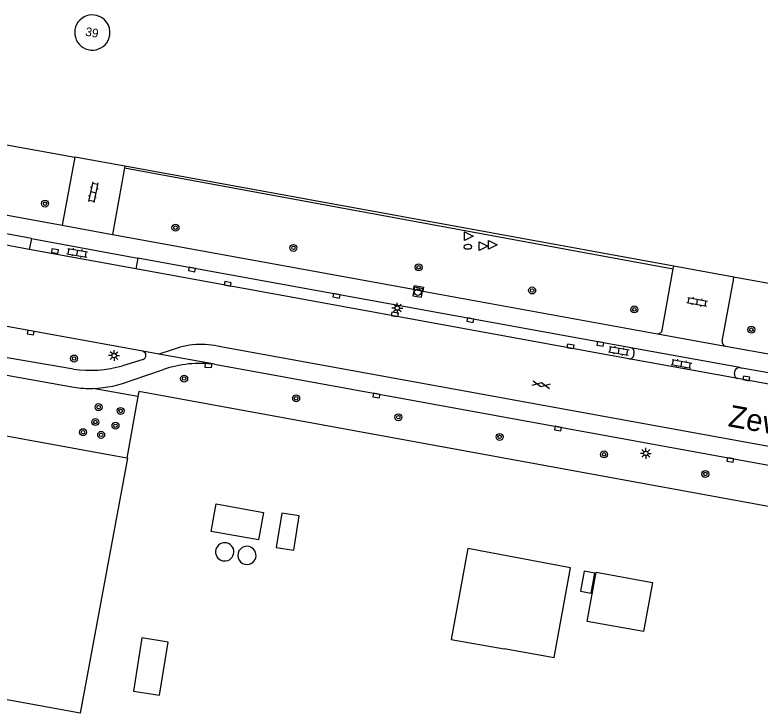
# Model space of a CAD drawing. Extents: x 130998 to 133001, y 398999 to 403002.
# Drawn here: x 131596.1 to 131681.7, y 399660.8 to 399741 of the extents above; entities that cross this region are included whole.
import ezdxf

# ---------------------------------------------------------------- set-up
doc = ezdxf.new("R2010")
doc.units = 0
for name, color, linetype in [('gg-afsc-hekwerk', 7, 'Continuous'), ('gg-anno-huisnummerreeks BGT', 7, 'Continuous'), ('gg-anno-openbare ruimte label', 7, 'Continuous'), ('gg-bbg-bijgebouw', 7, 'Continuous'), ('gg-bbg-gedigitaliseerde bijgebouw', 7, 'Continuous'), ('gg-bbg-hoofdgebouw', 7, 'Continuous'), ('gg-bbg-lage trafo', 7, 'Continuous'), ('gg-bbg-opslagtank', 7, 'Continuous'), ('gg-knt-verharding', 7, 'Continuous'), ('gg-knt-verharding nz', 7, 'Continuous'), ('gt-grn-groengrens', 7, 'Continuous'), ('gt-grn-weggrens', 7, 'Continuous'), ('gt-symb-boom', 7, 'Continuous'), ('gt-symb-brandkraan', 7, 'Continuous'), ('gt-symb-gesloten verharding', 7, 'Continuous'), ('gt-symb-klinker verharding', 7, 'Continuous'), ('gt-symb-kolk', 7, 'Continuous'), ('gt-symb-lichtmast', 7, 'Continuous'), ('gt-symb-rioolschacht', 7, 'Continuous'), ('gt-symb-waterafsluiter', 7, 'Continuous')]:
    doc.layers.add(name, color=color, linetype=linetype)

# ---------------------------------------------------------------- blocks, each defined once
blk = doc.blocks.new('gt0-KOLK')
at = {"layer": 'gt-symb-kolk'}
blk.add_lwpolyline([(0, 0), (0.375, 0), (0.375, 0.4), (-0.375, 0.4), (-0.375, 0), (0, 0)], dxfattribs=at)
blk = doc.blocks.new('gt0-BOOM')
at = {"layer": 'gt-symb-boom'}
for radius in [0.4, 0.2]:
    blk.add_circle((0, 0), radius, dxfattribs=at)
blk = doc.blocks.new('gt0-LMAST')
at = {"layer": 'gt-symb-lichtmast'}
for p, q in [((-0.182, 0.173), (-0.447, 0.438)), ((-0.005, 0.246), (-0.005, 0.621)), ((0.172, 0.173), (0.437, 0.438)), ((-0.255, -0.004), (-0.63, -0.004)), ((-0.182, -0.181), (-0.447, -0.446)), ((-0.005, -0.254), (-0.005, -0.629)), ((0.437, -0.446), (0.172, -0.181)), ((0.245, -0.004), (0.62, -0.004))]:
    blk.add_line(p, q, dxfattribs=at)
blk.add_circle((-0.005, -0.004), 0.25, dxfattribs=at)
blk = doc.blocks.new('gt0-GESVH1')
at = {"layer": 'gt-symb-gesloten verharding'}
for p, q in [((-0.992, -0.261), (0.008, 0.239)), ((0.008, -0.261), (-0.992, 0.239)), ((0.008, 0.239), (1.008, -0.261)), ((1.008, 0.239), (0.008, -0.261))]:
    blk.add_line(p, q, dxfattribs=at)
blk = doc.blocks.new('gt0-KL1')
at = {"layer": 'gt-symb-klinker verharding'}
for p, q in [((-1.15, 0.3), (1.15, 0.3)), ((-1, -0.3), (-1, 0.3)), ((-0.5, 0.3), (-0.5, 0.45)), ((0, -0.3), (0, 0.3)), ((0.5, 0.3), (0.5, 0.45)), ((1, -0.3), (1, 0.3)), ((-1.15, -0.3), (1.15, -0.3)), ((-0.5, -0.45), (-0.5, -0.3)), ((0.5, -0.45), (0.5, -0.3))]:
    blk.add_line(p, q, dxfattribs=at)
blk = doc.blocks.new('gt0-WAFSL')
at = {"layer": 'gt-symb-waterafsluiter'}
for p, q in [((-0.5, -0.333), (0, 0.667)), ((0, 0.667), (0.5, -0.333)), ((0.5, -0.333), (-0.5, -0.333))]:
    blk.add_line(p, q, dxfattribs=at)
blk = doc.blocks.new('gt0-RS')
at = {"layer": 'gt-symb-rioolschacht'}
blk.add_lwpolyline([(-0.5, -0.5), (0.5, -0.5), (0.5, 0.5), (-0.5, 0.5)], close=True, dxfattribs=at)
blk.add_circle((0, 0), 0.375, dxfattribs=at)
blk = doc.blocks.new('gt0-BR')
at = {"layer": 'gt-symb-brandkraan'}
for centre, radius, start, end in [((-0.244, 0), 0.206, 107.56694, 252.43307), ((0.599, -2.664), 3, 106.89205, 107.56694), ((0, -0.691), 0.938, 73.10799, 106.89205), ((-0.599, -2.664), 3, 72.43309, 73.10799), ((0.244, 0), 0.206, 287.56695, 72.43309), ((0.599, 2.664), 3, 252.43307, 253.10797), ((0, 0.691), 0.938, 253.10797, 286.89206), ((-0.599, 2.664), 3, 286.89206, 287.56695)]:
    blk.add_arc(centre, radius, start, end, dxfattribs=at)

msp = doc.modelspace()

# ---------------------------------------------------------------- linework, layer by layer
at = {"layer": 'gg-afsc-hekwerk'}
for p, q in [((131558.93, 399732.676), (131602.962, 399724.641)), ((131608.708, 399723.593), (131602.962, 399724.641)), ((131671.742, 399712.117), (131608.708, 399723.593)), ((131678.645, 399710.86), (131671.742, 399712.117)), ((131610.226, 399697.189), (131608.942, 399690.108))]:
    msp.add_line(p, q, dxfattribs=at)
for points in [[(131717.195, 399703.983), (131717.17, 399703.846), (131678.645, 399710.86)], [(131751.543, 399671.969), (131610.325, 399697.734), (131610.226, 399697.189)]]:
    msp.add_lwpolyline(points, dxfattribs=at)
at = {"layer": 'gg-bbg-bijgebouw'}
for points in [[(131618.619, 399681.692), (131619.185, 399684.843), (131624.648, 399683.86), (131624.075, 399680.711), (131618.619, 399681.692)], [(131626.107, 399679.852), (131628.11, 399679.544), (131628.743, 399683.49), (131626.741, 399683.798), (131626.107, 399679.852)], [(131646.19, 399669.279), (131652.257, 399668.207), (131652.261, 399668.258), (131658.021, 399667.235), (131659.869, 399677.531), (131648.08, 399679.744), (131646.19, 399669.279)], [(131661.797, 399671.357), (131662.823, 399677.01), (131669.286, 399675.847), (131668.26, 399670.194), (131661.797, 399671.357)]]:
    msp.add_lwpolyline(points, dxfattribs=at)
at = {"layer": 'gg-bbg-gedigitaliseerde bijgebouw'}
msp.add_lwpolyline([(131609.698, 399663.376), (131612.693, 399662.891), (131613.68, 399668.985), (131610.685, 399669.47), (131609.698, 399663.376)], dxfattribs=at)
at = {"layer": 'gg-bbg-hoofdgebouw'}
msp.add_line((131608.942, 399690.108), (131609.04, 399690.09), dxfattribs=at)
for points in [[(131608.942, 399690.108), (131579.76, 399695.4), (131577.78, 399684.42), (131570.76, 399685.65)], [(131609.04, 399690.09), (131603.587, 399660.841), (131574.429, 399666.15), (131576.414, 399677.038), (131569.41, 399678.33)]]:
    msp.add_lwpolyline(points, dxfattribs=at)
for centre, radius, start, end in [((131604.984, 399738.951), 2.021, 66.4801, 273.7608), ((131604.985, 399738.951), 2.021, 342.00024, 66.48985), ((131604.983, 399738.953), 2.024, 273.79886, 341.94224)]:
    msp.add_arc(centre, radius, start, end, dxfattribs=at)
at = {"layer": 'gg-bbg-lage trafo'}
msp.add_lwpolyline([(131661.042, 399674.83), (131662.252, 399674.604), (131662.665, 399676.894), (131661.455, 399677.119), (131661.042, 399674.83)], dxfattribs=at)
at = {"layer": 'gg-bbg-opslagtank'}
for centre, start, end in [((131620.183, 399679.348), 300.75324, 120.67845), ((131620.184, 399679.348), 120.72535, 300.70634), ((131622.732, 399678.935), 120.71585, 300.79061), ((131622.733, 399678.935), 300.76271, 120.74375)]:
    msp.add_arc(centre, 1.05, start, end, dxfattribs=at)
at = {"layer": 'gg-knt-verharding'}
for p, q in [((131602.962, 399724.641), (131601.541, 399716.829)), ((131608.678, 399723.429), (131607.291, 399715.765)), ((131608.708, 399723.593), (131608.678, 399723.429)), ((131597.719, 399714.059), (131582.986, 399716.744)), ((131601.541, 399716.829), (131607.291, 399715.765)), ((131607.291, 399715.765), (131641.871, 399709.483)), ((131597.989, 399715.321), (131597.719, 399714.059)), ((131597.989, 399715.321), (131610.211, 399713.064)), ((131609.963, 399711.828), (131597.719, 399714.059)), ((131610.211, 399713.064), (131609.963, 399711.828)), ((131666.822, 399702.764), (131610.211, 399713.064)), ((131671.687, 399711.813), (131671.742, 399712.117)), ((131666.587, 399701.509), (131609.963, 399711.828)), ((131670.411, 399704.792), (131671.687, 399711.813)), ((131677.295, 399703.542), (131678.586, 399710.541)), ((131678.586, 399710.541), (131678.645, 399710.86)), ((131642.928, 399709.281), (131669.872, 399704.384)), ((131602.813, 399700.319), (131575.12, 399705.07)), ((131669.872, 399704.384), (131677.672, 399702.966)), ((131573.19, 399703.55), (131602.86, 399698.23)), ((131679.328, 399700.489), (131666.822, 399702.764)), ((131677.672, 399702.966), (131700.076, 399698.894)), ((131612.608, 399702.03), (131610.771, 399702.363)), ((131618.999, 399700.87), (131612.608, 399702.03)), ((131667.162, 399701.929), (131667.201, 399702.193)), ((131610.811, 399701.43), (131608.44, 399700.7)), ((131679.114, 399699.226), (131666.587, 399701.509)), ((131609.559, 399699.05), (131613.14, 399700.28)), ((131618.999, 399700.87), (131746.602, 399677.64)), ((131678.716, 399699.787), (131678.767, 399700.084)), ((131679.328, 399700.489), (131679.564, 399700.446)), ((131713.867, 399694.204), (131679.564, 399700.446)), ((131713.588, 399692.944), (131679.114, 399699.226))]:
    msp.add_line(p, q, dxfattribs=at)
for points in [[(131586.272, 399719.737), (131587.246, 399719.426), (131601.541, 399716.829)], [(131597.989, 399715.321), (131586.248, 399717.477), (131584.787, 399718.183), (131583.368, 399718.97)], [(131641.871, 399709.483), (131641.977, 399709.916), (131643.001, 399709.732), (131642.928, 399709.281)], [(131610.771, 399702.363), (131578.66, 399708.2), (131578.29, 399708.19)]]:
    msp.add_lwpolyline(points, dxfattribs=at)
for centre, radius, start, end in [((131669.938, 399704.857), 0.478, 262.09693, 352.15141), ((131677.792, 399703.456), 0.504, 170.1565, 256.25411), ((131666.697, 399702.27), 0.51, 351.31029, 75.83797), ((131610.663, 399701.891), 0.484, 287.75667, 77.15315), ((131666.665, 399702.005), 0.502, 261.0214, 351.26998), ((131617.354, 399687.817), 13.157, 82.81855, 108.68203), ((131604.723, 399713.849), 13.664, 261.96362, 285.78346), ((131679.25, 399700.005), 0.49, 80.88081, 170.77212), ((131679.209, 399699.715), 0.499, 171.74575, 258.96164), ((131604.684, 399711.103), 13.002, 271.65107, 292.01971), ((131604.684, 399711.115), 13.013, 261.94408, 271.65297)]:
    msp.add_arc(centre, radius, start, end, dxfattribs=at)
at = {"layer": 'gg-knt-verharding nz'}
for p, q in [((131775.789, 399674.47), (131619.73, 399702.873)), ((131614.043, 399702.5), (131612.608, 399702.03))]:
    msp.add_line(p, q, dxfattribs=at)
msp.add_arc((131617.467, 399693.835), 9.317, 75.94319, 111.56192, dxfattribs=at)
at = {"layer": 'gt-grn-groengrens'}
for p, q in [((131608.678, 399723.429), (131671.687, 399711.813)), ((131610.226, 399697.189), (131605.059, 399698.107))]:
    msp.add_line(p, q, dxfattribs=at)
at = {"layer": 'gt-grn-weggrens'}
msp.add_line((131641.871, 399709.483), (131642.928, 399709.281), dxfattribs=at)

# ---------------------------------------------------------------- block references
at = {"layer": 'gt-symb-boom'}
for p in [(131599.562, 399719.312), (131614.533, 399716.545), (131628.073, 399714.232), (131642.449, 399712), (131655.481, 399709.346), (131667.21, 399707.174), (131680.652, 399704.845), (131602.892, 399701.534), (131615.527, 399699.235), (131628.387, 399696.961), (131605.711, 399695.955), (131608.235, 399695.518), (131640.122, 399694.797), (131605.323, 399694.244), (131607.645, 399693.82), (131603.924, 399693.083), (131606.002, 399692.774), (131651.746, 399692.538), (131663.74, 399690.531), (131675.358, 399688.284)]:
    msp.add_blockref('gt0-BOOM', p, dxfattribs=at)
at = {"layer": 'gt-symb-brandkraan', "rotation": -177.53533663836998}
msp.add_blockref('gt0-BR', (131648.093, 399714.361), dxfattribs=at)
at = {"layer": 'gt-symb-gesloten verharding', "rotation": -10.30997039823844}
msp.add_blockref('gt0-GESVH1', (131656.516, 399698.538), dxfattribs=at)
at = {"layer": 'gt-symb-klinker verharding'}
for p, rotation in [((131605.094, 399720.631), -102.29885517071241), ((131603.261, 399713.671), -9.669505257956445), ((131674.427, 399708.044), -10.366322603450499), ((131665.431, 399702.415), -9.792146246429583), ((131672.625, 399700.922), -10.366322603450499)]:
    msp.add_blockref('gt0-KL1', p, dxfattribs=dict(at, rotation=rotation))
at = {"layer": 'gt-symb-kolk'}
for p, rotation in [((131600.669, 399713.659), -8.10579358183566), ((131616.454, 399711.945), 169.69002960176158), ((131620.493, 399709.909), -10.30997039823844), ((131633.057, 399708.923), 169.69002960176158), ((131639.68, 399706.412), -10.309970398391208), ((131648.423, 399706.133), 169.69002960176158), ((131597.94, 399704.698), 169.69002960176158), ((131663.337, 399703.413), 169.69002960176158), ((131659.85, 399702.737), -10.30997039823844), ((131618.319, 399700.926), 175.24111433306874), ((131680.026, 399699.06), -10.30997039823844), ((131637.641, 399697.48), 170.03848340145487), ((131658.481, 399693.686), 169.51061018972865), ((131678.268, 399690.083), 169.69002960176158)]:
    msp.add_blockref('gt0-KOLK', p, dxfattribs=dict(at, rotation=rotation))
at = {"layer": 'gt-symb-lichtmast'}
for p in [(131640.003, 399707.321), (131607.481, 399701.882), (131668.538, 399690.654)]:
    msp.add_blockref('gt0-LMAST', p, dxfattribs=at)
at = {"layer": 'gt-symb-rioolschacht', "rotation": -10.489389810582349}
msp.add_blockref('gt0-RS', (131642.36, 399709.148), dxfattribs=at)
at = {"layer": 'gt-symb-waterafsluiter', "rotation": -90.00000000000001}
for p in [(131648.048, 399715.565), (131649.726, 399714.433), (131650.799, 399714.599)]:
    msp.add_blockref('gt0-WAFSL', p, dxfattribs=at)

# ---------------------------------------------------------------- texts
at = {"layer": 'gg-anno-huisnummerreeks BGT'}
msp.add_text('39', height=1, rotation=350.1, dxfattribs=at).set_placement((131604.133, 399738.592))
at = {"layer": 'gg-anno-openbare ruimte label'}
msp.add_text('Zevenheuvelenweg', height=2.5, rotation=349.7, dxfattribs=at).set_placement((131677.886, 399693.772))

doc.saveas('drawing.dxf')
